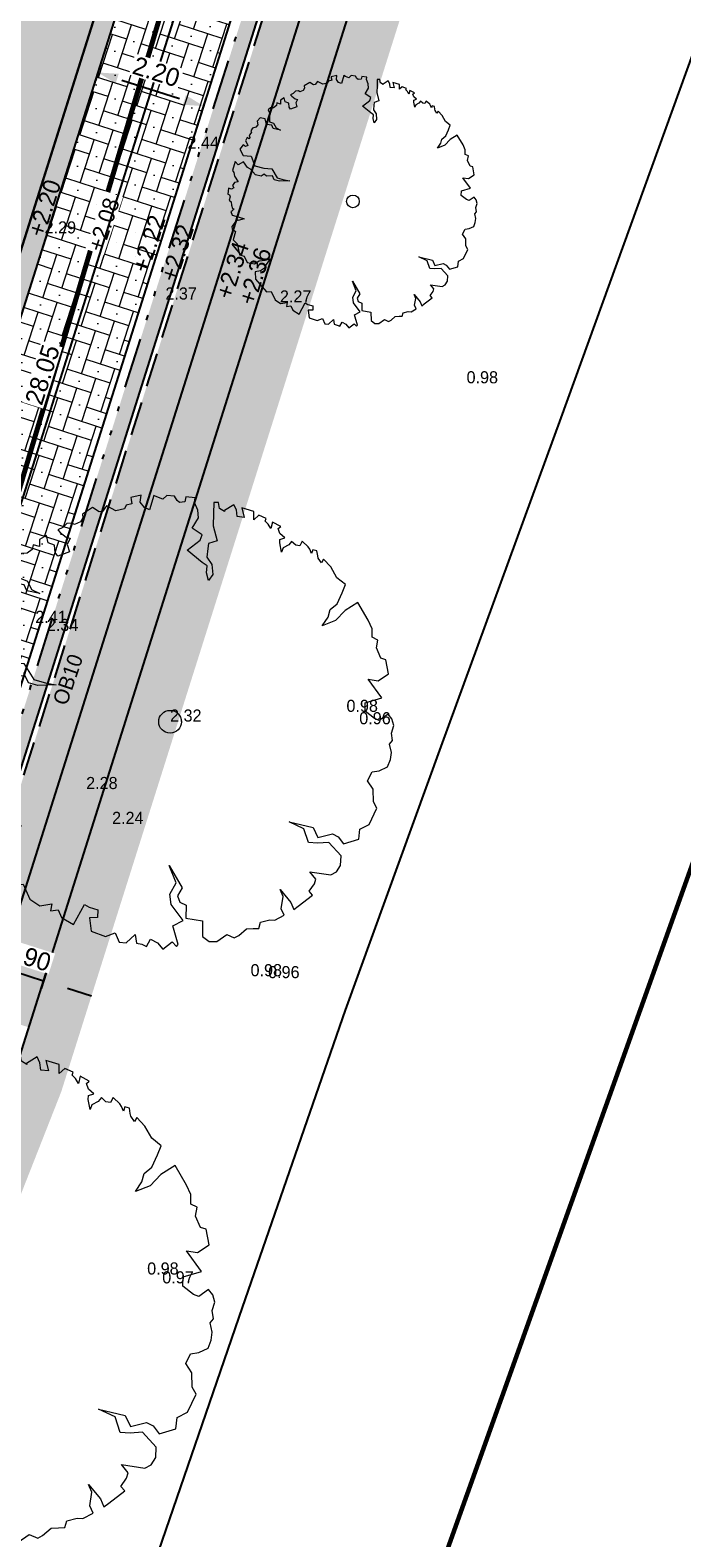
# Model space of a CAD drawing. Header units: metres. Extents: x 134157 to 138734, y 451157 to 455772.
# Tile 917 of 1056: x 136766 to 136779, y 454345 to 454375. Entities that reach past the tile are written whole.
import ezdxf

# ---------------------------------------------------------------- set-up
doc = ezdxf.new("R2010")
doc.units = ezdxf.units.M
doc.linetypes.add('HIDDEN__G5', pattern=[1.125, 0.75, -0.375])
doc.linetypes.add('TR18X20__G2', pattern=[2.6, 1, -0.4, 0, -0.4, 0, -0.4, 0, -0.4])
for name, color, linetype, lineweight in [('-DR-alg-bladkaders viewports', 7, 'Continuous', 60), ('-DR-bs-boom', 253, 'Continuous', 13), ('-DR-nw-vh-arc-tegels 300x300x45', 253, 'Continuous', 9)]:
    doc.layers.add(name, color=color, linetype=linetype, lineweight=lineweight)
doc.layers.add('-DR-alg-hulplijnen kantverharding asflast nieuwe fietsstraat', color=7, linetype='Continuous', true_color=0xff9429, plot=False)
for name, color, linetype in [('-DR-alg-projectgrens 1-200', 3, 'PROJECTGRENS_1-200'), ('-DR-bs-txt-hoogtemaat', 253, 'Continuous'), ('-DR-nw-maatvoering', 3, 'Continuous'), ('-DR-nw-rio-HWA 200', 170, 'Continuous'), ('-DR-nw-txt-hoogtemaat', 2, 'Continuous'), ('-DR-nw-vh-band 10x20 ob', 2, 'HIDDEN__G5'), ('-DR-nw-vh-band 18-20x25', 2, 'TR18X20__G2'), ('-DR-nw-vh-kantverharding', 3, 'Continuous'), ('-DR-nw-vh-txt-kantopsluitingen', 2, 'Continuous')]:
    doc.layers.add(name, color=color, linetype=linetype)
doc.layers.add('-DR-nw-gr-arc-gras', color=7, linetype='Continuous', true_color=0xb5d5a4)
for name, color, linetype, lineweight, true_color in [('-DR-nw-vh-arc-asfalt fietsstraat rood', 7, 'Continuous', 9, 0xdfbfc7), ('-DR-nw-vh-arc-sbs df Drainflow', 7, 'Continuous', 9, 0xb9747c), ('-DR-nw-vh-arc-sbs kf bruinrood rabat halfsteens', 7, 'Continuous', 9, 0xb88485)]:
    doc.layers.add(name, color=color, linetype=linetype, lineweight=lineweight, true_color=true_color)
doc.layers.add('-DR-nw-vh-arc-halfverharding stabilizer', color=7, linetype='Continuous', lineweight=9, true_color=0xe2e1c1, transparency=0.1)
doc.layers.add('-DR-nw-vh-kantverharding halfverharding stabilizer', color=7, linetype='Continuous', true_color=0xe2e1c1, transparency=0.1)
doc.styles.add('Drong', font='txt', dxfattribs={"height": 1.8})
doc.linetypes.add('PROJECTGRENS_1-200', pattern='A,0.32,-0.13,[133,ltypeshp.shx,S=0.13,R=0,X=-0.13,Y=0],-0.13,1.27', length=1.85)
doc.dimstyles.new('Drong', dxfattribs={"dimtxt": 1.8, "dimasz": 2.5, "dimexe": 0, "dimexo": 0, "dimgap": 0.9, "dimtad": 1, "dimzin": 0, "dimdsep": 46, "dimtxsty": 'Drong', "dimblk": 'dimblk-wit', "dimcen": 0, "dimse1": 1, "dimse2": 1, "dimclrd": 256, "dimclre": 1, "dimclrt": 7, "dimadec": 0, "dimazin": 0, "dimtfac": 1, "dimtmove": 0, "dimatfit": 3, "dimfxl": 1, "dimtolj": 1, "dimtzin": 0, "dimarcsym": 0})
pattern_1 = [(115.335625, (136419.71802, 453326.2367), (-0.223681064, -0.105903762), [0.06, -0.187485]), (205.335625, (136419.71802, 453326.2367), (0.105903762, -0.223681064), [0.06, -0.187485])]

# ---------------------------------------------------------------- blocks, each defined once
blk = doc.blocks.new('Boom bestaand 1')
blk.add_lwpolyline([(-0.0612, 0.3923), (-0.0736, 0.4117), (-0.087, 0.4225), (-0.0926, 0.4415), (-0.1106, 0.4615), (-0.1242, 0.4751), (-0.1453, 0.464), (-0.1728, 0.4611), (-0.1945, 0.4533), (-0.1892, 0.4456), (-0.2017, 0.4432), (-0.2068, 0.4444), (-0.2172, 0.4471), (-0.2235, 0.4396), (-0.2169, 0.4339), (-0.2271, 0.4339), (-0.2331, 0.433), (-0.2499, 0.4257), (-0.2427, 0.4167), (-0.2476, 0.4092), (-0.2589, 0.4043), (-0.2544, 0.3953), (-0.2533, 0.3814), (-0.2458, 0.3746), (-0.266, 0.3788), (-0.2728, 0.3822), (-0.2717, 0.3934), (-0.2848, 0.3874), (-0.2965, 0.3882), (-0.2987, 0.3953), (-0.3145, 0.3822), (-0.3029, 0.3735), (-0.3141, 0.372), (-0.3232, 0.3686), (-0.3277, 0.3731), (-0.3404, 0.3607), (-0.3359, 0.3465), (-0.3526, 0.3537), (-0.3703, 0.3325), (-0.3491, 0.329), (-0.3569, 0.3156), (-0.371, 0.3198), (-0.3837, 0.3191), (-0.3802, 0.2951), (-0.3781, 0.2944), (-0.3887, 0.2873), (-0.4014, 0.2902), (-0.4056, 0.2803), (-0.3837, 0.2704), (-0.359, 0.2591), (-0.3251, 0.2535), (-0.3272, 0.2337), (-0.318, 0.228), (-0.3011, 0.2189), (-0.282, 0.2224), (-0.2608, 0.2153), (-0.2523, 0.2012), (-0.27, 0.204), (-0.2834, 0.2118), (-0.2947, 0.2047), (-0.3322, 0.185), (-0.3413, 0.2203), (-0.3505, 0.2287), (-0.3724, 0.2146), (-0.388, 0.2358), (-0.4042, 0.2415), (-0.4226, 0.2415), (-0.4315, 0.2467), (-0.4416, 0.2292), (-0.4325, 0.2224), (-0.436, 0.2111), (-0.4423, 0.2083), (-0.453, 0.2067), (-0.4613, 0.1921), (-0.4572, 0.18), (-0.4671, 0.1702), (-0.4727, 0.1652), (-0.4473, 0.144), (-0.4565, 0.1356), (-0.4706, 0.132), (-0.484, 0.1398), (-0.4883, 0.1172), (-0.4847, 0.1158), (-0.4748, 0.1137), (-0.477, 0.101), (-0.4713, 0.0946), (-0.4748, 0.0748), (-0.4932, 0.0607), (-0.4854, 0.0473), (-0.4875, 0.0402), (-0.5017, 0.0304), (-0.4974, 0.0049), (-0.4897, 0.0021), (-0.4832, -0.006), (-0.4832, -0.0211), (-0.4886, -0.0247), (-0.4921, -0.0353), (-0.4877, -0.0469), (-0.4868, -0.0593), (-0.4797, -0.0567), (-0.4646, -0.0487), (-0.4592, -0.0416), (-0.4495, -0.0531), (-0.4326, -0.0549), (-0.4342, -0.0824), (-0.4439, -0.0844), (-0.4591, -0.0789), (-0.4694, -0.0898), (-0.4853, -0.0874), (-0.4835, -0.1044), (-0.469, -0.1108), (-0.4787, -0.1222), (-0.4698, -0.128), (-0.4666, -0.142), (-0.4712, -0.1535), (-0.4673, -0.1649), (-0.4544, -0.1649), (-0.422, -0.1781), (-0.41, -0.1658), (-0.3893, -0.1644), (-0.3736, -0.1512), (-0.391, -0.1753), (-0.4052, -0.1753), (-0.417, -0.1934), (-0.4393, -0.1893), (-0.4502, -0.206), (-0.443, -0.2225), (-0.4293, -0.2254), (-0.424, -0.2366), (-0.4254, -0.251), (-0.4188, -0.2613), (-0.4123, -0.2603), (-0.4066, -0.2696), (-0.4013, -0.2747), (-0.3966, -0.2735), (-0.3925, -0.2806), (-0.3993, -0.2847), (-0.3905, -0.2962), (-0.3764, -0.2947), (-0.3703, -0.2952), (-0.369, -0.3047), (-0.3739, -0.3072), (-0.379, -0.3111), (-0.3686, -0.3301), (-0.3402, -0.3274), (-0.325, -0.2991), (-0.284, -0.3012), (-0.2611, -0.2728), (-0.2463, -0.245), (-0.2054, -0.239), (-0.1868, -0.2166), (-0.1743, -0.1981), (-0.1896, -0.2363), (-0.2027, -0.2526), (-0.2201, -0.2532), (-0.2283, -0.2756), (-0.2392, -0.281), (-0.237, -0.2947), (-0.2507, -0.3132), (-0.2791, -0.3219), (-0.2898, -0.3304), (-0.3173, -0.3368), (-0.3146, -0.3612), (-0.3304, -0.3661), (-0.3025, -0.3907), (-0.2927, -0.3885), (-0.278, -0.3918), (-0.2529, -0.3874), (-0.2548, -0.4016), (-0.2471, -0.4137), (-0.2373, -0.413), (-0.2359, -0.4235), (-0.244, -0.4329), (-0.2234, -0.4441), (-0.2184, -0.4397), (-0.2103, -0.44), (-0.1991, -0.4488), (-0.19, -0.4441), (-0.1778, -0.4485), (-0.164, -0.4505), (-0.1606, -0.4451), (-0.1549, -0.4573), (-0.1555, -0.4613), (-0.14, -0.4627), (-0.1312, -0.4505), (-0.1096, -0.4259), (-0.1073, -0.4238), (-0.1116, -0.4488), (-0.1194, -0.4525), (-0.1103, -0.462), (-0.0992, -0.4807), (-0.089, -0.4841), (-0.0747, -0.4752), (-0.0482, -0.4977), (-0.0278, -0.4895), (-0.0108, -0.4916), (0.0157, -0.4977), (0.0286, -0.4827), (0.0558, -0.482), (0.072, -0.457), (0.069, -0.4349), (0.0757, -0.4119), (0.0796, -0.3924), (0.0927, -0.4156), (0.1039, -0.4278), (0.1075, -0.4466), (0.1025, -0.468), (0.1299, -0.4785), (0.1933, -0.4575), (0.2001, -0.44), (0.2363, -0.4392), (0.2587, -0.4253), (0.2652, -0.3991), (0.2784, -0.4081), (0.2832, -0.3913), (0.3018, -0.3913), (0.3264, -0.3733), (0.2952, -0.3338), (0.3048, -0.3266), (0.3174, -0.3112), (0.333, -0.3182), (0.3264, -0.335), (0.3552, -0.3436), (0.3781, -0.3189), (0.3793, -0.296), (0.4017, -0.296), (0.4096, -0.2826), (0.4002, -0.2572), (0.4186, -0.2622), (0.4261, -0.2522), (0.4345, -0.2443), (0.4231, -0.2298), (0.4365, -0.2194), (0.4544, -0.2139), (0.448, -0.1886), (0.4609, -0.1841), (0.4584, -0.1786), (0.4161, -0.1731), (0.4136, -0.1478), (0.3708, -0.1582), (0.3489, -0.1512), (0.3315, -0.1289), (0.2902, -0.1279), (0.3474, -0.1209), (0.3593, -0.1378), (0.3737, -0.1384), (0.3856, -0.1284), (0.4119, -0.1403), (0.4319, -0.109), (0.4632, -0.1221), (0.4795, -0.1133), (0.4858, -0.0977), (0.4808, -0.0718), (0.4943, -0.0594), (0.4931, -0.0482), (0.4862, -0.0269), (0.4918, -0.0131), (0.4962, -0.0015), (0.4851, 0.0073), (0.4884, 0.0283), (0.494, 0.0383), (0.4918, 0.0615), (0.4763, 0.0609), (0.4531, 0.0758), (0.4365, 0.0758), (0.4719, 0.0863), (0.489, 0.0863), (0.4862, 0.0979), (0.4761, 0.1368), (0.4651, 0.1329), (0.455, 0.15), (0.4464, 0.1571), (0.4261, 0.1516), (0.4511, 0.1914), (0.4495, 0.2054), (0.4402, 0.2194), (0.4215, 0.2288), (0.3832, 0.2155), (0.3754, 0.1921), (0.3661, 0.1742), (0.3341, 0.1773), (0.3068, 0.1532), (0.3395, 0.1968), (0.3637, 0.1976), (0.3692, 0.2304), (0.3801, 0.2397), (0.3996, 0.2444), (0.4034, 0.279), (0.3842, 0.2903), (0.3824, 0.313), (0.3563, 0.3433), (0.3406, 0.3414), (0.3141, 0.3521), (0.2925, 0.3482), (0.2787, 0.3649), (0.2826, 0.3806), (0.2817, 0.4012), (0.2696, 0.4131), (0.256, 0.4212), (0.2376, 0.4248), (0.2327, 0.4339), (0.2168, 0.4384), (0.2036, 0.45), (0.1887, 0.4518), (0.1757, 0.4483), (0.1806, 0.4248), (0.1727, 0.4169), (0.1492, 0.4041), (0.1325, 0.412), (0.1367, 0.4496), (0.0873, 0.4385), (0.0991, 0.4571), (0.0942, 0.4846), (0.0638, 0.4915), (0.0559, 0.4826), (0.0314, 0.4826), (0.0166, 0.4925), (0.0058, 0.4836), (-0.0114, 0.491), (-0.0324, 0.4905), (-0.0772, 0.485), (-0.0717, 0.4517), (-0.0599, 0.4236), (-0.0612, 0.3923)])
blk.add_circle((0, 0), 0.0251)
blk = doc.blocks.new('dimblk-wit')
at = {"color": 7}
blk.add_line((0, -0.333), (0, 0.333), dxfattribs=at)
blk.add_solid([(0, 0), (-0.8, 0.2), (-0.8, -0.2)], dxfattribs=at)
blk = doc.blocks.new('*D478')
at = {"layer": '-DR-nw-maatvoering', "lineweight": -2, "transparency": 16777216}
blk.add_line((136763.838, 454357.599), (136771.983, 454383.393), dxfattribs=at)
at = {"layer": 'Defpoints', "color": 0, "transparency": 16777216}
for p in [(136772.133, 454383.87), (136772.229, 454383.84), (136763.782, 454357.092)]:
    blk.add_point(p, dxfattribs=at)
at = {"layer": '-DR-nw-maatvoering', "lineweight": -2, "transparency": 16777216, "xscale": 0.5, "yscale": 0.5, "zscale": 0.5}
for p, rotation in [((136772.133, 454383.87), 72.47550339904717), ((136763.687, 454357.122), 252.4755033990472)]:
    blk.add_blockref('dimblk-wit', p, dxfattribs=dict(at, rotation=rotation))
at = {"layer": '-DR-nw-maatvoering', "color": 7, "transparency": 16777216, "insert": (136766.695, 454367.857), "char_height": 0.36, "attachment_point": 5, "rotation": 72.4755, "style": 'Drong', "bg_fill": 3, "box_fill_scale": 1.1, "bg_fill_color": 256, "bg_fill_true_color": 13158600, "bg_fill_transparency": 0}
blk.add_mtext('\\A1;28.05', dxfattribs=at)
blk = doc.blocks.new('*D1871')
at = {"layer": '-DR-nw-maatvoering', "lineweight": -2, "transparency": 16777216}
for p, q in [((136765.383, 454356.246), (136764.907, 454356.397)), ((136767.194, 454355.67), (136767.67, 454355.518))]:
    blk.add_line(p, q, dxfattribs=at)
at = {"layer": 'Defpoints', "color": 0, "transparency": 16777216}
for p in [(136765.722, 454355.659), (136766.58, 454355.388)]:
    blk.add_point(p, dxfattribs=at)
at = {"layer": '-DR-nw-maatvoering', "color": 7, "transparency": 16777216, "insert": (136766.399, 454356.304), "char_height": 0.36, "attachment_point": 5, "rotation": 342.3477, "style": 'Drong', "bg_fill": 3, "box_fill_scale": 1.1, "bg_fill_color": 256, "bg_fill_true_color": 13158600, "bg_fill_transparency": 0}
blk.add_mtext('\\A1;0.90', dxfattribs=at)
at = {"layer": '-DR-nw-maatvoering', "lineweight": -2, "transparency": 16777216}
blk.add_line((136765.86, 454356.094), (136766.718, 454355.821), dxfattribs=at)
at = {"layer": 'Defpoints', "color": 0, "transparency": 16777216}
blk.add_point((136766.718, 454355.821), dxfattribs=at)
at = {"layer": '-DR-nw-maatvoering', "lineweight": -2, "transparency": 16777216, "xscale": 0.5, "yscale": 0.5, "zscale": 0.5}
for p, rotation in [((136765.86, 454356.094), 342.3476899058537), ((136766.718, 454355.821), 162.3476899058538)]:
    blk.add_blockref('dimblk-wit', p, dxfattribs=dict(at, rotation=rotation))
blk = doc.blocks.new('*D1875')
at = {"layer": '-DR-nw-maatvoering', "lineweight": -2, "transparency": 16777216}
blk.add_line((136768.275, 454373.708), (136769.418, 454373.345), dxfattribs=at)
at = {"layer": 'Defpoints', "color": 0, "transparency": 16777216}
for p in [(136768.044, 454374.631), (136770.141, 454373.967), (136769.895, 454373.193)]:
    blk.add_point(p, dxfattribs=at)
at = {"layer": '-DR-nw-maatvoering', "lineweight": -2, "transparency": 16777216, "xscale": 0.5, "yscale": 0.5, "zscale": 0.5, "rotation": 162.3476899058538}
blk.add_blockref('dimblk-wit', (136767.798, 454373.86), dxfattribs=at)
at = {"layer": '-DR-nw-maatvoering', "color": 7, "transparency": 16777216, "insert": (136768.957, 454373.873), "char_height": 0.36, "attachment_point": 5, "rotation": 342.3477, "style": 'Drong', "bg_fill": 3, "box_fill_scale": 1.1, "bg_fill_color": 256, "bg_fill_true_color": 13158600, "bg_fill_transparency": 0}
blk.add_mtext('\\A1;2.20', dxfattribs=at)
at = {"layer": '-DR-nw-maatvoering', "lineweight": -2, "transparency": 16777216, "xscale": 0.5, "yscale": 0.5, "zscale": 0.5, "rotation": 342.3476899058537}
blk.add_blockref('dimblk-wit', (136769.895, 454373.193), dxfattribs=at)

msp = doc.modelspace()

# ---------------------------------------------------------------- hatches: boundary and pattern name
at = {"layer": '-DR-nw-gr-arc-gras', "transparency": 33554687}
h = msp.add_hatch(dxfattribs=at)
h.set_pattern_fill('AGR-BOLLEN', color=256, scale=0.1, pattern_type=2)
h.set_pattern_definition(pattern_1)
edge = h.paths.add_edge_path()
edge.add_arc((-7000776.81, 3043164.568), 7592527.997, 340.0567505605, 340.0572256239)
edge.add_line((136455.782, 453494.254), (136455.124, 453494.493))
edge.add_arc((380495.222, 364992.548), 259592.304, 160.06665688, 160.08044536)
edge.add_line((136433.832, 453435.762), (136433.813, 453435.768))
edge.add_line((136433.813, 453435.768), (136432.179, 453431.255))
edge.add_line((136432.179, 453431.255), (136432.198, 453431.248))
edge.add_line((136432.198, 453431.248), (136431.678, 453429.87))
edge.add_line((136431.678, 453429.87), (136432.336, 453429.631))
edge.add_line((136432.336, 453429.631), (136434.309, 453435.077))
h = msp.add_hatch(dxfattribs=at)
h.set_pattern_fill('AGR-BOLLEN', color=256, scale=0.1, pattern_type=2)
h.set_pattern_definition(pattern_1)
edge = h.paths.add_edge_path()
edge.add_line((136644.275, 454017.422), (136643.935, 454016.481))
edge.add_line((136643.935, 454016.481), (136643.884, 454016.34))
edge.add_line((136643.884, 454016.34), (136644.542, 454016.102))
edge.add_arc((1711333.983, -116117.427), 1674723.582, 160.095672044, 160.096657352, ccw=False)
edge.add_line((136654.347, 454043.181), (136653.689, 454043.42))
edge.add_line((136653.689, 454043.42), (136653.638, 454043.279))
edge.add_line((136653.638, 454043.279), (136653.298, 454042.339))
edge.add_line((136653.298, 454042.339), (136644.275, 454017.422))
h = msp.add_hatch(dxfattribs=at)
h.set_pattern_fill('AGR-BOLLEN', color=256, scale=0.1, pattern_type=2)
h.set_pattern_definition(pattern_1)
h.paths.add_polyline_path([(136767.067, 454353.611), (136793.615, 454437.685, -0.413342), (136794.867, 454438.339), (136795.165, 454439.293, 0.413342), (136792.662, 454437.987), (136766.124, 454353.945), (136752.302, 454318.808, -0.00463), (136725.901, 454239.621), (136726.847, 454239.295, 0.004629), (136753.244, 454318.471)])
h = msp.add_hatch(dxfattribs=at)
h.set_pattern_fill('AGR-BOLLEN', color=256, scale=0.1, pattern_type=2)
h.set_pattern_definition([(45, (0, 0), (-0.17499832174, 0.17499832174), [0.06, -0.187485]), (135, (0, 0), (-0.17499832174, -0.17499832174), [0.06, -0.187485])])
h.paths.add_polyline_path([(136774.539, 454383.583), (136773.871, 454383.794), (136765.109, 454356.044), (136762.63, 454356.827), (136762.25, 454355.626), (136762.822, 454355.445), (136762.762, 454355.254), (136765.337, 454354.441)])
at = {"layer": '-DR-nw-vh-arc-asfalt fietsstraat rood', "transparency": 33554687}
h = msp.add_hatch(color=256, dxfattribs=at)
h.dxf.hatch_style = 1
edge = h.paths.add_edge_path()
edge.add_line((136621.119, 453955.235), (136699.22, 454170.922))
edge.add_arc((132463.741, 455704.591), 4504.6, 340.09465, 342.475503)
edge.add_line((136759.275, 454348.195), (136783.316, 454424.331))
edge.add_line((136783.316, 454424.331), (136779.311, 454425.596))
edge.add_line((136779.311, 454425.596), (136755.27, 454349.46))
edge.add_arc((132463.741, 455704.591), 4500.4, 340.09465, 342.475503, ccw=False)
edge.add_line((136695.271, 454172.352), (136617.17, 453956.665))
edge.add_line((136617.17, 453956.665), (136621.119, 453955.235))
at = {"layer": '-DR-nw-vh-arc-halfverharding stabilizer'}
h = msp.add_hatch(dxfattribs=at)
h.set_pattern_fill('GRAVEL', color=256, scale=0.03)
h.set_pattern_definition([(228.0127875, (0.54864, 0.762), (-6.096000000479, -6.8579999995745), [0.102516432, -10.1491450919]), (184.969741, (0.48006, 0.6858), (9.1439999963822, 0.7620000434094), [0.175921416, -17.416214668]), (132.5104471, (0.3048, 0.67056), (7.6200000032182, -8.381999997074), [0.124044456, -12.2804168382]), (267.273689, (0.00762, 0.48006), (0.762000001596, 15.23999999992), [0.160201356, -15.8599312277]), (292.83365418, (0, 0.32004), (-3.810000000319, 9.1439999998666), [0.15709011, -15.5519423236]), (357.273689, (0.06096, 0.17526), (-15.23999999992, 0.762000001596), [0.160201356, -15.8599312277]), (37.69424047, (0.22098, 0.16764), (-9.9059999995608, -7.6200000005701), [0.211858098, -20.9739345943]), (72.25532837, (0.38862, 0.29718), (5.3340000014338, 16.7639999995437), [0.200015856, -19.8015769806]), (121.42956562, (0.44958, 0.48768), (-6.096000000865, 9.9059999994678), [0.1607439, -15.9136637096]), (175.2363583, (0.36576, 0.62484), (8.38199999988, -0.762000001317), [0.183513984, -8.992181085]), (222.3974378, (0.18288, 0.64008), (-9.1439999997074, -8.3820000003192), [0.237323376, -23.4950317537]), (138.81407483, (0.762, 0.47244), (-5.33399999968, 4.572000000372), [0.081001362, -8.0191697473]), (171.4692344, (0.70104, 0.52578), (9.906000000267, -1.5239999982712), [0.154104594, -15.2563916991]), (225, (0.54864, 0.54864), (-1e-16, -0.762), [0.107762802, -0.9698679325]), (203.19859051, (0.4953, 0.64008), (3.810000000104, 1.523999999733), [0.058032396, -5.7451867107]), (291.80140949, (0.44196, 0.61722), (-0.76200000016, 2.285999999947), [0.082069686, -4.021425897]), (30.96375653, (0.47244, 0.54102), (2.286000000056, 1.523999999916), [0.133295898, -4.3098894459]), (161.56505118, (0.58674, 0.6096), (1.52400000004, -0.76199999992), [0.096386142, -2.313269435]), (16.389540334, (0, 0.61722), (7.62, 2.286), [0.1350264, -13.3676480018]), (70.34617594, (0.12954, 0.65532), (-3.048000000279, -8.381999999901), [0.113279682, -11.2146647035]), (293.19859051, (0.58674, 0.762), (-1.523999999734, 3.810000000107), [0.11606403, -5.6871550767]), (343.61045967, (0.63246, 0.65532), (-7.6200000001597, 2.285999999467), [0.1350264, -13.3676480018]), (339.44395478, (0, 0.14478), (-3.81, 1.524), [0.13021056, -6.3803202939]), (294.7751406, (0.12192, 0.09906), (-3.810000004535, 8.381999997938), [0.109101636, -10.8010780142]), (66.80140949, (0.59436, 0), (1.52399999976, 3.810000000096), [0.11606403, -5.6871550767]), (17.35402464, (0.64008, 0.10668), (-9.905999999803, -3.0480000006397), [0.127734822, -12.645712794]), (69.44395478, (0.22098, 0), (-1.524000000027, -3.80999999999), [0.06510528, -6.4454255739]), (101.309932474, (0.54864, 0), (-0.762, 3.048), [0.03885438, -3.8465984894]), (165.96375653, (0.54102, 0.0381), (2.286, -0.762), [0.15709011, -2.9847163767]), (186.00900596, (0.38862, 0.0762), (7.6199999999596, 0.7620000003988), [0.1455801, -14.412409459]), (303.69006753, (0.47244, 0.47244), (-0.76200000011, 1.52399999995), [0.109897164, -2.6375329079]), (353.15722659, (0.5334, 0.381), (12.9540000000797, -1.5239999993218), [0.191867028, -18.9948027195]), (60.9453959, (0.7239, 0.35814), (-3.048000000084, -5.333999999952), [0.078452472, -7.7668176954]), (90, (0.762, 0.4267), (-0.762, 0.762), [0.04572, -0.71628]), (120.25643716, (0.37338, 0.09906), (3.047999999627, -5.334000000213), [0.105860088, -10.480182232]), (48.0127875, (0.32004, 0.1905), (6.0960000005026, 6.857999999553), [0.205032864, -10.0466286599]), (0, (0.4572, 0.3429), (0.762, 0.762), [0.19812, -0.56388]), (325.3048465, (0.65532, 0.3429), (7.6200000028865, -5.3339999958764), [0.120482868, -11.9277950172]), (254.0546041, (0.75438, 0.27432), (-0.761999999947, -3.048000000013), [0.110948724, -5.4364950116]), (207.64597536, (0.7239, 0.16764), (-14.478000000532, -7.6199999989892), [0.18064353, -17.8837393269]), (175.42607874, (0.56388, 0.08382), (-9.9059999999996, 0.7619999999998), [0.191108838, -18.9197539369])])
h.paths.add_polyline_path([(136766.424, 454354.895), (136780.594, 454399.77), (136779.747, 454400.075), (136775.141, 454385.49), (136774.474, 454385.701), (136773.871, 454383.794), (136774.539, 454383.583), (136765.566, 454355.166)])
at = {"layer": '-DR-nw-vh-arc-sbs df Drainflow'}
h = msp.add_hatch(dxfattribs=at)
h.set_pattern_fill('AVH-SBS_KEIFORMAAT_ELLEBOOG_01', color=256, scale=3, angle=72, pattern_type=2)
h.set_pattern_definition([(72, (0, 0), (-0.3780220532, -0.19261185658), [0.9, -0.3]), (162, (0.1854, 0.57063), (-0.3780220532, -0.19261185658), [0.9, -0.3]), (72, (-0.04995, 0.33167), (-0.3780220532, -0.19261185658), [0, -1.2]), (72, (-0.05355, 0.806), (-0.3780220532, -0.19261185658), [0, -1.2])])
edge = h.paths.add_edge_path()
edge.add_arc((136771.693, 454384.534), 0.5, 162.4755, 252.4755)
edge.add_line((136771.543, 454384.057), (136772.878, 454383.635))
edge.add_arc((136772.787, 454383.349), 0.3, -17.5245, 72.4755, ccw=False)
edge.add_line((136773.073, 454383.259), (136764.808, 454357.083))
edge.add_arc((136764.522, 454357.173), 0.3, 252.4755, 342.4755, ccw=False)
edge.add_line((136764.431, 454356.887), (136763.096, 454357.309))
edge.add_arc((136762.946, 454356.832), 0.5, 72.4755, 162.4755)
edge.add_line((136762.469, 454356.983), (136771.216, 454384.684))
at = {"layer": '-DR-nw-vh-arc-sbs kf bruinrood rabat halfsteens', "transparency": 33554687}
h = msp.add_hatch(color=256, dxfattribs=at)
h.dxf.hatch_style = 1
h.paths.add_polyline_path([(136761.773, 454354.778), (136761.392, 454354.899), (136776.075, 454401.399), (136776.451, 454401.263), (136771.653, 454386.067), (136771.352, 454385.114), (136762.469, 454356.983)])
at = {"layer": '-DR-nw-vh-arc-tegels 300x300x45'}
h = msp.add_hatch(dxfattribs=at)
h.set_pattern_fill('AVH-TEGEL_300X300_HALFST', color=256, angle=90, pattern_type=2)
h.set_pattern_definition([(162.4755, (136765.04376, 454356.16966), (-0.33124352, -0.0527042), [0.3, -0.3]), (252.4755, (136765.04376, 454356.16966), (0.2860765, -0.090334), [])])
h.paths.add_polyline_path([(136772.551, 454386.255), (136772.265, 454386.346), (136772.356, 454386.632), (136774.167, 454386.06), (136786.016, 454423.583), (136786.302, 454423.493), (136765.042, 454356.17), (136762.946, 454356.832), (136763.036, 454357.118), (136764.848, 454356.546), (136773.415, 454383.676), (136771.603, 454384.248), (136771.693, 454384.534), (136771.979, 454384.444)])

# ---------------------------------------------------------------- linework, layer by layer
at = {"layer": '-DR-alg-bladkaders viewports'}
msp.add_lwpolyline([(136823.357, 454480.592), (136757.911, 454297.452), (136709.237, 454314.846), (136774.682, 454497.986)], close=True, dxfattribs=at)
at = {"layer": '-DR-alg-hulplijnen kantverharding asflast nieuwe fietsstraat'}
msp.add_lwpolyline([(136795.319, 454446.893, -0.11334), (136791.441, 454440.346), (136791.377, 454440.278, 0.112567), (136788.005, 454434.524), (136786.047, 454428.323, -0.080612), (136785.326, 454426.893), (136784.418, 454425.641, 0.080611), (136783.698, 454424.211), (136783.316, 454424.331), (136759.275, 454348.195, -0.010389), (136699.22, 454170.922), (136621.119, 453955.235), (136621.495, 453955.098, 0.016644), (136620.467, 453951.934), (136618.89, 453946.466, -0.016644)], format="xyb", dxfattribs=at)
at = {"layer": '-DR-alg-projectgrens 1-200', "flags": 128}
msp.add_lwpolyline([(136721.461, 454206.136), (136727.498, 454223.752), (136730.581, 454232.718), (136734.46, 454243.959), (136738.033, 454254.306), (136742.183, 454266.266), (136750.568, 454290.842), (136760.393, 454319.456), (136770.666, 454349.328), (136772.713, 454355.238), (136774.612, 454360.473), (136776.998, 454367), (136784.306, 454387.208), (136790.339, 454404.083), (136797.311, 454423.36), (136807.058, 454450.093), (136800.646, 454453.198), (136770.129, 454470.839), (136763.463, 454464.393), (136767.222, 454456.488), (136768.447, 454452.902), (136769.612, 454448.539), (136767.19, 454443.604), (136763.98, 454431.785), (136763.498, 454430.807), (136764.785, 454430.222), (136759.65, 454419.865), (136760.207, 454419.614), (136758.305, 454415.755), (136757.433, 454413.928), (136755.514, 454410.037), (136754.993, 454410.292), (136749.872, 454399.962), (136748.616, 454400.585), (136748.548, 454400.448), (136744.287, 454402.547), (136738.76, 454389.718), (136744.829, 454387.062), (136753.517, 454383.259), (136750.445, 454376.232), (136747.3, 454368.999), (136747.702, 454368.821), (136745.421, 454363.658), (136743.771, 454359.882), (136741.474, 454354.715), (136741.107, 454354.878), (136737.945, 454347.853), (136734.86, 454340.776), (136727.193, 454344.181), (136720.397, 454330.285), (136716.705, 454321.73), (136725.346, 454317.886), (136722.199, 454310.807), (136718.145, 454301.488), (136714.131, 454292.713), (136709.748, 454294.641), (136707.09, 454288.607), (136709.573, 454287.506), (136709.53, 454287.41), (136709.617, 454287.371), (136709.424, 454286.945), (136712.118, 454285.768), (136724.405, 454280.406), (136724.395, 454280.372), (136724.56, 454280.301), (136719.327, 454264.621), (136718.554, 454264.279), (136712.149, 454267.043), (136705.337, 454251.495), (136713.155, 454248.122), (136713.63, 454247.107), (136703.363, 454216.017), (136702.53, 454215.665), (136697.3, 454218.013), (136691.656, 454205.193), (136698.169, 454202.287), (136696.085, 454197.547), (136697.116, 454197.066), (136693.34, 454185.771), (136691.21, 454179.799), (136691.154, 454179.818), (136689.257, 454174.47), (136688.677, 454172.922), (136686.645, 454167.859), (136686.793, 454167.806), (136683.499, 454158.729), (136679.62, 454148.161), (136677.544, 454142.392), (136675.601, 454137.021), (136671.76, 454126.401), (136667.085, 454113.483), (136666.31, 454113.053), (136658.521, 454114.651), (136655.4, 454098.982), (136661.092, 454097.825), (136661.269, 454097.519), (136621.35, 453987.863), (136614.377, 453990.963), (136611.935, 453985.53), (136608.375, 453987.12), (136605.014, 453979.773), (136610.368, 453977.386), (136616.099, 453974.911), (136616.418, 453974.217), (136608.394, 453952.136), (136599.91, 453929.479), (136596.333, 453930.847), (136596.703, 453931.801), (136592.691, 453933.357), (136592.582, 453933.111), (136587.167, 453935.208), (136587.113, 453935.101), (136586.908, 453935.2), (136584.73, 453936.252), (136573.42, 453911.897), (136576.906, 453910.227), (136577.755, 453910.817), (136581.71, 453908.923), (136581.78, 453907.891), (136588.355, 453904.743), (136581.357, 453890.288), (136584.408, 453889.218), (136581.92, 453882.301), (136582.601, 453881.581), (136581.142, 453877.478), (136580.13, 453877.281), (136578.301, 453872.104), (136578.986, 453871.382), (136577.526, 453867.309), (136576.539, 453867.19), (136574.654, 453861.99), (136575.357, 453861.219), (136573.859, 453857.098), (136572.823, 453856.858), (136568.249, 453844.056), (136569.051, 453843.723), (136568.246, 453841.986), (136569.916, 453841.29), (136566.692, 453833.862), (136560.757, 453836.486), (136555.193, 453823.556), (136563.207, 453820.33), (136562.244, 453817.938), (136562.059, 453818.012), (136558.019, 453808.014), (136558.218, 453807.935), (136557.146, 453805.252), (136555.477, 453804.556), (136553.671, 453802.5), (136552.612, 453799.698), (136545.82, 453781.422), (136541.647, 453783.356), (136534.75, 453768.68), (136539.525, 453766.451), (136534.814, 453753.868), (136534.789, 453753.879), (136534.379, 453752.873), (136534.182, 453752.96), (136532.926, 453749.667), (136533.099, 453749.603), (136532.772, 453748.705), (136532.584, 453748.792), (136530.457, 453743.085), (136530.627, 453743.022), (136516.493, 453704.592), (136514.575, 453699.22), (136492.181, 453636.401), (136492.736, 453636.204), (136489.157, 453626.341), (136485.079, 453628.249), (136478.16, 453613.788), (136483.141, 453611.479), (136461.867, 453552.94), (136457.354, 453554.582), (136454.06, 453545.417), (136458.648, 453543.776), (136443.598, 453501.593), (136436.391, 453504.175), (136430.824, 453488.627), (136437.02, 453486.393), (136418.282, 453434.811), (136413.227, 453420.085), (136407.364, 453401.466), (136407.056, 453400.056), (136406.467, 453398.451), (136401.897, 453385.592), (136395.332, 453388.701), (136389.231, 453376.079), (136397.157, 453372.353), (136391.911, 453357.791), (136390.965, 453355.464), (136388.624, 453350.371), (136384.302, 453352.274), (136382.126, 453347.544), (136391.358, 453344.243), (136383.168, 453321.66), (136378.588, 453323.362), (136367.282, 453291.791), (136367.871, 453291.227), (136363.518, 453279.255), (136362.091, 453275.277), (136356.432, 453259.57), (136355.262, 453256.31), (136348.573, 453237.876), (136370.776, 453230.272), (136374.328, 453240.694), (136372.767, 453241.803), (136382.163, 453267.942), (136384.551, 453274.649), (136388.98, 453286.656), (136393.345, 453297.287), (136406.664, 453334.269), (136411.924, 453350.355), (136416.754, 453363.949), (136418.454, 453363.341), (136423.3, 453376.902), (136421.649, 453377.491), (136422.516, 453379.917), (136425.014, 453387.05), (136430.128, 453401.329), (136433.008, 453409.364), (136437.5, 453421.973), (136444.424, 453441.303), (136447.898, 453451.043), (136454.668, 453469.854), (136458.254, 453479.666), (136467.647, 453501.921), (136478.422, 453531.465), (136485.603, 453551.259), (136497.269, 453583.741), (136504.056, 453602.586), (136505.832, 453601.952), (136510.678, 453615.512), (136508.932, 453616.136), (136511.581, 453623.496), (136513.58, 453629.053), (136518.673, 453642.888), (136519.015, 453643.404), (136522.68, 453653.62), (136522.664, 453653.957), (136523.62, 453656.594), (136528.73, 453670.926), (136534.757, 453688.003), (136543.62, 453712.768), (136551.352, 453734.38), (136563.425, 453767.68), (136566.609, 453776.654), (136569.182, 453777.966), (136577.487, 453774.867), (136583.873, 453792.703), (136575.924, 453795.622), (136575.205, 453797.155), (136576.997, 453801.811), (136581.956, 453815.424), (136586.269, 453827.274), (136591.505, 453840.84), (136603.758, 453874.947), (136606.204, 453881.939), (136608.18, 453887.612), (136608.471, 453887.616), (136610.071, 453888.673), (136612.877, 453896.334), (136616.917, 453896.194), (136618.846, 453897.187), (136619.38, 453898.504), (136644.157, 453889.689), (136649.259, 453888.431), (136662.916, 453886.017), (136671.374, 453885.367), (136676.87, 453884.95), (136677.795, 453897.157), (136672.556, 453897.554), (136667.447, 453898.46), (136645.41, 453906.114), (136624.779, 453913.547), (136625.184, 453914.831), (136624.39, 453916.757), (136621.376, 453919.233), (136624.284, 453927.322), (136623.281, 453929.136), (136623.21, 453929.192), (136624.085, 453931.643), (136629.304, 453946.51), (136630.541, 453950.147), (136636.243, 453965.665), (136638.191, 453964.969), (136643.718, 453980.515), (136641.829, 453981.19), (136651.204, 454007.423), (136658.506, 454027.642), (136665.47, 454047.006), (136669.496, 454058.357), (136675.354, 454074.419), (136676.258, 454077.094), (136678.747, 454083.756), (136682.526, 454094.171), (136686.101, 454103.639), (136687.039, 454106.475), (136697.795, 454137.242), (136697.717, 454137.253), (136705.555, 454159.78), (136713.078, 454181.729), (136716.785, 454192.515), (136718.108, 454192.042), (136722.954, 454205.602)], close=True, dxfattribs=at)
at = {"layer": '-DR-nw-rio-HWA 200', "const_width": 0.1, "flags": 128}
msp.add_lwpolyline([(136764.6, 454360.079), (136775.702, 454397.401)], dxfattribs=at)
at = {"layer": '-DR-nw-vh-band 10x20 ob', "ltscale": 0.9}
msp.add_lwpolyline([(136762.63, 454356.827), (136765.109, 454356.044), (136786.428, 454423.558), (136786.046, 454423.679)], dxfattribs=at)
at = {"layer": '-DR-nw-vh-band 18-20x25'}
msp.add_lwpolyline([(136763.036, 454357.118), (136764.848, 454356.546), (136773.415, 454383.676), (136771.603, 454384.248)], dxfattribs=at)
at = {"layer": '-DR-nw-vh-kantverharding'}
for points in [[(136783.894, 454424.731, 0.447201), (136784.201, 454424.052), (136785.509, 454423.638, -0.414203), (136785.705, 454423.262), (136774.127, 454386.597, -0.414214), (136773.751, 454386.401), (136772.416, 454386.822, 0.414214), (136771.789, 454386.496), (136771.216, 454384.684, 0.414214), (136771.543, 454384.057), (136772.878, 454383.635, -0.414214), (136773.073, 454383.259), (136764.808, 454357.083, -0.414214), (136764.431, 454356.887), (136763.096, 454357.309, 0.414214), (136762.469, 454356.983), (136759.656, 454348.075, -0.010389), (136699.596, 454170.786), (136621.495, 453955.098, 0.016644), (136620.467, 453951.934), (136618.89, 453946.466, -0.016644)], [(136621.495, 453955.098), (136621.119, 453955.235), (136699.22, 454170.922, 0.010389), (136759.275, 454348.195), (136783.316, 454424.331)]]:
    msp.add_lwpolyline(points, format="xyb", dxfattribs=at)
for points in [[(136762.946, 454356.832), (136765.044, 454356.17), (136786.302, 454423.493), (136786.016, 454423.583)], [(136762.469, 454356.983), (136771.216, 454384.684)]]:
    msp.add_lwpolyline(points, dxfattribs=at)
at = {"layer": '-DR-nw-vh-kantverharding halfverharding stabilizer'}
msp.add_lwpolyline([(136725.901, 454239.621, 0.00463), (136752.302, 454318.808), (136766.124, 454353.945), (136792.662, 454437.987, -0.413342), (136795.165, 454439.293)], format="xyb", dxfattribs=at)
msp.add_lwpolyline([(136762.076, 454355.471), (136765.337, 454354.441), (136774.539, 454383.583), (136773.871, 454383.794)], dxfattribs=at)

# ---------------------------------------------------------------- block references
at = {"layer": '-DR-bs-boom', "rotation": 293.3958673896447}
for p, xscale, yscale in [((136772.861, 454371.3), 5, 5), ((136769.23, 454360.964), 9, 9), ((136765.183, 454349.517), 10, 10)]:
    msp.add_blockref('Boom bestaand 1', p, dxfattribs=dict(at, xscale=xscale, yscale=yscale))

# ---------------------------------------------------------------- texts
at = {"layer": '-DR-bs-txt-hoogtemaat', "color": 253, "char_height": 0.24, "attachment_point": 7, "style": 'Drong'}
for s, insert in [('2.44', (136769.575, 454372.345, 2.439)), ('2.29', (136766.738, 454370.66, 2.287)), ('2.37', (136769.137, 454369.347, 2.365)), ('2.27', (136771.411, 454369.292, 2.266)), ('0.98', (136775.118, 454367.683, 0.981)), ('2.41', (136766.553, 454362.928, 2.406)), ('2.34', (136766.783, 454362.764, 2.339)), ('0.98', (136772.733, 454361.157, 0.982)), ('2.32', (136769.23, 454360.964, 2.324)), ('0.96', (136772.987, 454360.911, 0.956)), ('2.28', (136767.563, 454359.624, 2.275)), ('2.24', (136768.078, 454358.935, 2.239)), ('0.98', (136770.828, 454355.906, 0.978)), ('0.96', (136771.177, 454355.868, 0.96)), ('0.98', (136768.775, 454349.981, 0.982)), ('0.97', (136769.075, 454349.805, 0.968))]:
    msp.add_mtext(s, dxfattribs=dict(at, insert=insert))
at = {"layer": '-DR-nw-vh-txt-kantopsluitingen', "style": 'Drong'}
msp.add_text('OB10', height=0.3, rotation=71.1396, dxfattribs=at).set_placement((136767.176, 454361.269))

# ---------------------------------------------------------------- next in the draw order: texts
at = {"layer": '-DR-nw-txt-hoogtemaat', "insert": (136767.588, 454370.375), "char_height": 0.32, "width": 1.14789, "attachment_point": 1, "rotation": 71.5889, "style": 'Drong', "bg_fill": 3, "box_fill_scale": 1.1, "bg_fill_color": 256, "bg_fill_transparency": 0}
msp.add_mtext('+2.08', dxfattribs=at)

# ---------------------------------------------------------------- next in the draw order: dimensions: what is measured, and where the dimension line sits
at = {"layer": '-DR-nw-maatvoering'}
dim = msp.add_linear_dim(base=(136766.718, 454355.821), p1=(136765.722, 454355.659), p2=(136766.58, 454355.388), angle=342.3477, dimstyle='Drong', override={"dimtfill": 1}, dxfattribs=at)
dim.commit()
dim.dimension.update_dxf_attribs({"geometry": '*D1871', "text_midpoint": (136766.289, 454355.958), "dimtype": 160})

# ---------------------------------------------------------------- next in the draw order: dimensions: what is measured, and where the dimension line sits
dim = msp.add_linear_dim(base=(136772.133, 454383.87), p1=(136763.782, 454357.092), p2=(136772.229, 454383.84), angle=252.4755, dimstyle='Drong', override={"dimtfill": 1}, dxfattribs=at)
dim.commit()
dim.dimension.update_dxf_attribs({"geometry": '*D478', "text_midpoint": (136767.042, 454367.747), "dimtype": 160})

# ---------------------------------------------------------------- next in the draw order: texts
at = {"layer": '-DR-nw-txt-hoogtemaat', "style": 'Drong'}
for s, rotation, p in [('+2.20', 72, (136766.718, 454370.567)), ('+2.22', 72, (136768.79, 454369.86)), ('+2.32', 72, (136769.355, 454369.675)), ('+2.34', 72, (136770.449, 454369.333)), ('+2.36', 72.4755, (136770.902, 454369.216))]:
    msp.add_text(s, height=0.34, rotation=rotation, dxfattribs=at).set_placement(p)

# ---------------------------------------------------------------- next in the draw order: dimensions: what is measured, and where the dimension line sits
at = {"layer": '-DR-nw-maatvoering'}
dim = msp.add_linear_dim(base=(136769.895, 454373.193), p1=(136768.044, 454374.631), p2=(136770.141, 454373.967), angle=342.3477, dimstyle='Drong', override={"dimtfill": 1}, dxfattribs=at)
dim.commit()
dim.dimension.update_dxf_attribs({"geometry": '*D1875', "text_midpoint": (136768.847, 454373.526), "dimtype": 160})

# ---------------------------------------------------------------- next in the draw order: linework, layer by layer
at = {"layer": '-DR-alg-hulplijnen kantverharding asflast nieuwe fietsstraat'}
msp.add_lwpolyline([(136795.319, 454446.893, -0.11334), (136791.441, 454440.346), (136791.377, 454440.278, 0.112567), (136788.005, 454434.524), (136786.047, 454428.323, -0.080612), (136785.326, 454426.893), (136784.418, 454425.641, 0.080611), (136783.698, 454424.211), (136783.316, 454424.331), (136759.275, 454348.195, -0.010389), (136699.22, 454170.922), (136621.119, 453955.235), (136621.495, 453955.098, 0.016644), (136620.467, 453951.934), (136618.89, 453946.466, -0.016644)], format="xyb", dxfattribs=at)

doc.saveas('drawing.dxf')
